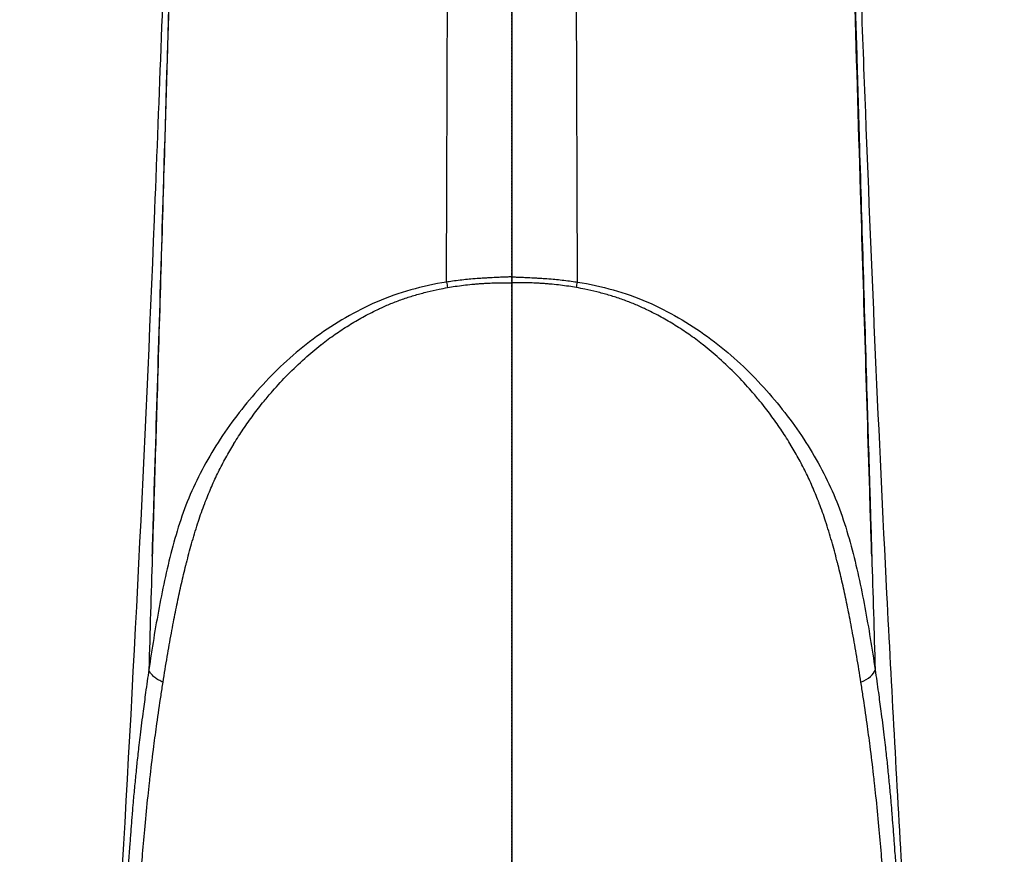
# Model space of a CAD drawing. Header units: millimetres. Extents: x 0 to 7374, y 0 to 4200.
# Tile 591 of 656: x 3827 to 3979, y 2440 to 2569. Entities that reach past the tile are written whole.
import ezdxf

# ---------------------------------------------------------------- set-up
doc = ezdxf.new("R2010")
doc.units = ezdxf.units.MM
doc.header["$LTSCALE"] = 0.2
doc.linetypes.add('CENTER2', pattern=[1.125, 0.75, -0.125, 0.125, -0.125])
doc.layers.add('02_Center Line', color=1, linetype='CENTER2')

# ---------------------------------------------------------------- blocks, each defined once
blk = doc.blocks.new('A$Cccaa745f')
for p, q in [((0, 1771.28), (0, 1621.8)), ((0, 1621.8), (0, 1620.91)), ((-55.54, 1578.66), (-55.53, 1578.66))]:
    blk.add_line(p, q)
for centre, major_axis, ratio, start_param, end_param in [((-9.6, 1620.98), (-0.87, 5.13), 0.095386, 1.551376, 1.716397), ((9.6, 1620.98), (0.87, 5.13), 0.095386, 4.566788, 4.731809), ((45.71, 1578.26), (10, 0.41), 0.003619, 6.092773, 6.09783), ((50.97, 1560.98), (5.15, 0.73), 0.48118, 5.241245, 6.058706)]:
    blk.add_ellipse(centre, major_axis=major_axis, ratio=ratio, start_param=start_param, end_param=end_param)
for points, knots in [([(-10.11, 1621), (-10.07, 1633.35), (-10.03, 1645.72), (-9.98, 1659.24), (-9.98, 1660.41), (-9.97, 1663.08), (-9.97, 1664.58), (-9.93, 1674.78), (-9.91, 1683.48), (-9.87, 1693.83), (-9.87, 1695.46), (-9.86, 1697.86), (-9.86, 1698.62), (-9.84, 1705.33), (-9.82, 1711.29), (-9.78, 1721.73), (-9.77, 1726.2), (-9.75, 1731.8), (-9.75, 1732.93), (-9.74, 1735.27), (-9.74, 1736.47), (-9.7, 1748.24), (-9.67, 1758.79), (-9.63, 1769.35)], [0.002888, 0.002888, 0.002888, 0.002888, 0.25, 0.25, 0.2734375, 0.2734375, 0.3034064, 0.3034064, 0.4775548, 0.4775548, 0.5102076, 0.5102076, 0.5253878, 0.5253878, 0.6440409, 0.6440409, 0.7330307, 0.7330307, 0.7554785, 0.7554785, 0.7795178, 0.7795178, 0.9897013, 0.9897013, 0.9897013, 0.9897013]), ([(10.11, 1621), (10.07, 1633.35), (10.03, 1645.72), (9.98, 1659.24), (9.98, 1660.41), (9.97, 1663.08), (9.97, 1664.58), (9.93, 1674.78), (9.91, 1683.48), (9.87, 1693.83), (9.87, 1695.46), (9.86, 1697.86), (9.86, 1698.62), (9.84, 1705.33), (9.82, 1711.29), (9.78, 1721.73), (9.77, 1726.2), (9.75, 1731.8), (9.75, 1732.93), (9.74, 1735.27), (9.74, 1736.47), (9.7, 1748.24), (9.67, 1758.79), (9.63, 1769.35)], [0.002888, 0.002888, 0.002888, 0.002888, 0.25, 0.25, 0.2734375, 0.2734375, 0.3034064, 0.3034064, 0.4775548, 0.4775548, 0.5102076, 0.5102076, 0.5253878, 0.5253878, 0.6440409, 0.6440409, 0.7330307, 0.7330307, 0.7554785, 0.7554785, 0.7795178, 0.7795178, 0.9897013, 0.9897013, 0.9897013, 0.9897013]), ([(-51.78, 1704.33), (-52.26, 1688.24), (-52.74, 1672.15), (-53.35, 1651.39), (-53.49, 1646.71), (-54.02, 1629.19), (-54.4, 1616.35), (-54.93, 1598.62), (-55.08, 1593.72), (-55.33, 1585.44), (-55.44, 1582.05), (-55.54, 1578.66)], [0, 0, 0, 0, 0.384021, 0.384021, 0.495752, 0.495752, 0.80223, 0.80223, 0.919123, 0.919123, 1, 1, 1, 1]), ([(-55.53, 1578.66), (-55.43, 1582.05), (-55.32, 1585.44), (-55.22, 1588.83), (-54.74, 1604.25), (-54.28, 1619.68), (-53.81, 1635.11), (-53.16, 1656.63), (-52.52, 1678.15), (-51.88, 1699.67), (-51.83, 1701.33), (-51.78, 1702.98), (-51.73, 1704.64)], [0, 0, 0, 0, 0.080676, 0.080676, 0.080676, 0.448088, 0.448088, 0.448088, 0.960584, 0.960584, 0.960584, 1, 1, 1, 1]), ([(55.53, 1578.66), (55.43, 1582.05), (55.32, 1585.44), (55.22, 1588.83), (54.74, 1604.25), (54.28, 1619.68), (53.81, 1635.11), (53.16, 1656.63), (52.52, 1678.15), (51.88, 1699.67), (51.83, 1701.33), (51.78, 1702.98), (51.73, 1704.64)], [0, 0, 0, 0, 0.080676, 0.080676, 0.080676, 0.448088, 0.448088, 0.448088, 0.960584, 0.960584, 0.960584, 1, 1, 1, 1]), ([(51.78, 1704.33), (52.26, 1688.24), (52.74, 1672.15), (53.35, 1651.39), (53.49, 1646.71), (54.02, 1629.19), (54.4, 1616.35), (54.93, 1598.62), (55.08, 1593.72), (55.33, 1585.44), (55.44, 1582.05), (55.54, 1578.66)], [0, 0, 0, 0, 0.384021, 0.384021, 0.495752, 0.495752, 0.80223, 0.80223, 0.919123, 0.919123, 1, 1, 1, 1]), ([(-67, 1428.26), (-64.57, 1460.24), (-62.41, 1492.24), (-58.41, 1559.72), (-56.62, 1595.39), (-54.5, 1647.78), (-53.82, 1666.24), (-53.17, 1684.21)], [0, 0, 0, 0, 10.000308, 10.000308, 21.080212, 21.080212, 26.484297, 26.484297, 26.484297, 26.484297]), ([(53.17, 1684.21), (53.62, 1671.85), (54.08, 1659.4), (55.52, 1621.81), (56.58, 1597.59), (58.57, 1558.39), (59.36, 1543.96), (62.17, 1495.75), (64.44, 1462), (67, 1428.26)], [0, 0, 0, 0, 3.71542, 3.71542, 11.436189, 11.436189, 15.944812, 15.944812, 26.494367, 26.494367, 26.494367, 26.494367]), ([(-10.11, 1621), (-13.84, 1620.41), (-17.47, 1619.41), (-24.21, 1616.49), (-27.3, 1614.67), (-33.06, 1610.49), (-35.66, 1608.16), (-40.34, 1603.19), (-42.45, 1600.57), (-46.22, 1595.04), (-47.86, 1592.2), (-50.51, 1586.38), (-51.51, 1583.35), (-53.19, 1577.13), (-53.87, 1573.95), (-55.07, 1567.57), (-55.59, 1564.38), (-56.06, 1561.14)], [0, 0, 0, 0, 0.125, 0.125, 0.25, 0.25, 0.375, 0.375, 0.5, 0.5, 0.625, 0.625, 0.75, 0.75, 0.875, 0.875, 0.9999765, 0.9999765, 0.9999765, 0.9999765]), ([(0, 1621.8), (-0.22, 1621.8), (-0.43, 1621.79), (-0.95, 1621.78), (-1.24, 1621.77), (-1.85, 1621.74), (-2.16, 1621.72), (-2.86, 1621.69), (-3.24, 1621.67), (-3.83, 1621.64), (-4.03, 1621.62), (-4.5, 1621.59), (-4.76, 1621.58), (-5.04, 1621.56), (-5.06, 1621.56), (-5.5, 1621.52), (-5.92, 1621.49), (-6.71, 1621.42), (-7.08, 1621.39), (-7.83, 1621.31), (-8.22, 1621.26), (-8.98, 1621.16), (-9.34, 1621.11), (-9.84, 1621.04), (-9.97, 1621.02), (-10.11, 1621)], [0, 0, 0, 0, 0.0640682, 0.0640682, 0.1513572, 0.1513572, 0.2436064, 0.2436064, 0.35705, 0.35705, 0.4177177, 0.4177177, 0.4951543, 0.4951543, 0.5, 0.5, 0.625, 0.625, 0.734727, 0.734727, 0.8507929, 0.8507929, 0.9594342, 0.9594342, 0.9999986, 0.9999986, 0.9999986, 0.9999986]), ([(-9.96, 1620.15), (-9.56, 1620.22), (-9.16, 1620.29), (-8.76, 1620.35), (-8.33, 1620.41), (-7.91, 1620.47), (-7.48, 1620.52), (-7.06, 1620.57), (-6.64, 1620.62), (-6.21, 1620.66), (-6.06, 1620.67), (-5.9, 1620.69), (-5.75, 1620.7), (-5.5, 1620.72), (-5.25, 1620.74), (-5, 1620.76), (-4.99, 1620.76), (-4.98, 1620.76), (-4.96, 1620.76), (-4.7, 1620.78), (-4.43, 1620.8), (-4.17, 1620.81), (-3.89, 1620.83), (-3.62, 1620.84), (-3.35, 1620.85), (-3.06, 1620.87), (-2.77, 1620.88), (-2.49, 1620.88), (-2.47, 1620.88), (-2.45, 1620.88), (-2.43, 1620.88), (-2.29, 1620.89), (-2.16, 1620.89), (-2.02, 1620.89), (-1.96, 1620.89), (-1.89, 1620.9), (-1.83, 1620.9), (-1.64, 1620.9), (-1.46, 1620.9), (-1.27, 1620.9), (-1.14, 1620.91), (-1.01, 1620.91), (-0.88, 1620.91), (-0.84, 1620.91), (-0.79, 1620.91), (-0.75, 1620.91), (-0.6, 1620.91), (-0.46, 1620.91), (-0.31, 1620.91), (-0.3, 1620.91), (-0.28, 1620.91), (-0.26, 1620.91), (-0.21, 1620.91), (-0.15, 1620.91), (-0.1, 1620.91), (-0.07, 1620.91), (-0.03, 1620.91), (0, 1620.91)], [0, 0, 0, 0, 0.1220731, 0.1220731, 0.1220731, 0.2507002, 0.2507002, 0.2507002, 0.3786738, 0.3786738, 0.3786738, 0.4253666, 0.4253666, 0.4253666, 0.5, 0.5, 0.5, 0.5041403, 0.5041403, 0.5041403, 0.5841398, 0.5841398, 0.5841398, 0.6667199, 0.6667199, 0.6667199, 0.7534177, 0.7534177, 0.7534177, 0.7589971, 0.7589971, 0.7589971, 0.799828, 0.799828, 0.799828, 0.8192478, 0.8192478, 0.8192478, 0.8741361, 0.8741361, 0.8741361, 0.9123382, 0.9123382, 0.9123382, 0.9258233, 0.9258233, 0.9258233, 0.9688266, 0.9688266, 0.9688266, 0.974051, 0.974051, 0.974051, 0.989657, 0.989657, 0.989657, 1, 1, 1, 1]), ([(0, 1621.8), (0.22, 1621.8), (0.43, 1621.79), (0.95, 1621.78), (1.24, 1621.77), (1.85, 1621.74), (2.16, 1621.72), (2.86, 1621.69), (3.24, 1621.67), (3.83, 1621.64), (4.03, 1621.62), (4.5, 1621.59), (4.76, 1621.58), (5.04, 1621.56), (5.06, 1621.56), (5.5, 1621.52), (5.92, 1621.49), (6.71, 1621.42), (7.08, 1621.39), (7.83, 1621.31), (8.22, 1621.26), (8.98, 1621.16), (9.34, 1621.11), (9.84, 1621.04), (9.97, 1621.02), (10.11, 1621)], [0, 0, 0, 0, 0.0640682, 0.0640682, 0.1513572, 0.1513572, 0.2436064, 0.2436064, 0.35705, 0.35705, 0.4177178, 0.4177178, 0.4951543, 0.4951543, 0.5, 0.5, 0.625, 0.625, 0.734727, 0.734727, 0.850793, 0.850793, 0.9594342, 0.9594342, 0.9999986, 0.9999986, 0.9999986, 0.9999986]), ([(0, 1620.91), (0, 1620.72), (0, 1620.52), (0, 1620.33), (0, 1619.95), (0, 1619.56), (0, 1619.17), (0, 1618.79), (0, 1618.4), (0, 1618.02), (0, 1617.46), (0, 1616.89), (0, 1616.27), (0, 1614.81), (0, 1613.13), (0, 1611.23), (0, 1608.4), (0, 1605.06), (0, 1601.18), (0, 1598.91), (0, 1596.45), (0, 1593.8), (0, 1592.95), (0, 1592.08), (0, 1591.21), (0, 1589.56), (0, 1587.92), (0, 1586.27), (0, 1584.63), (0, 1582.98), (0, 1581.34), (0, 1578.07), (0, 1574.8), (0, 1571.53), (0, 1568.29), (0, 1565.04), (0, 1561.8), (0, 1558.57), (0, 1555.35), (0, 1552.13), (0, 1548.92), (0, 1545.72), (0, 1542.52), (0, 1539.33), (0, 1536.14), (0, 1532.97), (0, 1529.79), (0, 1526.62), (0, 1523.46), (0, 1517.1), (0, 1510.79), (0, 1504.55), (0, 1501.4), (0, 1498.26), (0, 1495.15), (0, 1492), (0, 1488.86), (0, 1485.76), (0, 1482.6), (0, 1479.48), (0, 1476.38), (0, 1473.22), (0, 1470.09), (0, 1466.99), (0, 1465.41), (0, 1463.85), (0, 1462.3), (0, 1460.73), (0, 1459.17), (0, 1457.62), (0, 1454.42), (0, 1451.29), (0, 1448.23), (0, 1445.02), (0, 1441.89), (0, 1438.83), (0, 1437.24), (0, 1435.67), (0, 1434.12), (0, 1432.52), (0, 1430.95), (0, 1429.39), (0, 1426.16), (0, 1423.01), (0, 1419.94), (0, 1416.68), (0, 1413.52), (0, 1410.44), (0, 1403.65), (0, 1397.29), (0, 1391.29), (0, 1387.47), (0, 1383.72), (0, 1379.99), (0, 1370.55), (0, 1361.32), (0, 1351.91), (0, 1350.39), (0, 1348.87), (0, 1347.34), (0, 1345.73), (0, 1344.2), (0, 1342.79), (0, 1342.44), (0, 1342.11), (0, 1341.78), (0, 1337.45), (0, 1334.17), (0, 1331.55), (0, 1329.79), (0, 1328.38), (0, 1326.9), (0, 1321.6), (0, 1316.3), (0, 1311)], [0.000001, 0.000001, 0.000001, 0.000001, 0.058662, 0.058662, 0.058662, 0.17623, 0.17623, 0.17623, 0.293798, 0.293798, 0.293798, 0.462735, 0.462735, 0.462735, 0.858155, 0.858155, 0.858155, 1.445063, 1.445063, 1.445063, 1.788243, 1.788243, 1.788243, 1.898327, 1.898327, 1.898327, 2.106049, 2.106049, 2.106049, 2.313138, 2.313138, 2.313138, 2.723916, 2.723916, 2.723916, 3.131132, 3.131132, 3.131132, 3.53574, 3.53574, 3.53574, 3.938686, 3.938686, 3.938686, 4.340925, 4.340925, 4.340925, 4.743433, 4.743433, 4.743433, 5.553652, 5.553652, 5.553652, 5.963056, 5.963056, 5.963056, 6.377532, 6.377532, 6.377532, 6.798236, 6.798236, 6.798236, 7.226817, 7.226817, 7.226817, 7.445357, 7.445357, 7.445357, 7.668264, 7.668264, 7.668264, 8.129997, 8.129997, 8.129997, 8.614362, 8.614362, 8.614362, 8.865842, 8.865842, 8.865842, 9.124296, 9.124296, 9.124296, 9.662363, 9.662363, 9.662363, 10.233274, 10.233274, 10.233274, 11.492466, 11.492466, 11.492466, 12.29356, 12.29356, 12.29356, 14.31907, 14.31907, 14.31907, 14.646408, 14.646408, 14.646408, 14.990908, 14.990908, 14.990908, 15.074748, 15.074748, 15.074748, 16.1729, 16.1729, 16.1729, 16.91023, 16.91023, 16.91023, 19.555602, 19.555602, 19.555602, 19.555602]), ([(9.96, 1620.15), (9.56, 1620.22), (9.16, 1620.29), (8.76, 1620.35), (8.33, 1620.41), (7.91, 1620.47), (7.48, 1620.52), (7.06, 1620.57), (6.64, 1620.62), (6.21, 1620.66), (6.06, 1620.67), (5.9, 1620.69), (5.75, 1620.7), (5.5, 1620.72), (5.25, 1620.74), (5, 1620.76), (4.99, 1620.76), (4.98, 1620.76), (4.96, 1620.76), (4.7, 1620.78), (4.43, 1620.8), (4.17, 1620.81), (3.89, 1620.83), (3.62, 1620.84), (3.35, 1620.85), (3.06, 1620.87), (2.77, 1620.88), (2.49, 1620.88), (2.47, 1620.88), (2.45, 1620.88), (2.43, 1620.88), (2.29, 1620.89), (2.16, 1620.89), (2.02, 1620.89), (1.96, 1620.89), (1.89, 1620.9), (1.83, 1620.9), (1.64, 1620.9), (1.46, 1620.9), (1.27, 1620.9), (1.14, 1620.91), (1.01, 1620.91), (0.88, 1620.91), (0.84, 1620.91), (0.79, 1620.91), (0.75, 1620.91), (0.6, 1620.91), (0.46, 1620.91), (0.31, 1620.91), (0.3, 1620.91), (0.28, 1620.91), (0.26, 1620.91), (0.21, 1620.91), (0.15, 1620.91), (0.1, 1620.91), (0.07, 1620.91), (0.03, 1620.91), (0, 1620.91)], [0, 0, 0, 0, 0.1220731, 0.1220731, 0.1220731, 0.2507002, 0.2507002, 0.2507002, 0.3786738, 0.3786738, 0.3786738, 0.4253666, 0.4253666, 0.4253666, 0.5, 0.5, 0.5, 0.5041403, 0.5041403, 0.5041403, 0.5841398, 0.5841398, 0.5841398, 0.6667199, 0.6667199, 0.6667199, 0.7534177, 0.7534177, 0.7534177, 0.7589971, 0.7589971, 0.7589971, 0.799828, 0.799828, 0.799828, 0.8192478, 0.8192478, 0.8192478, 0.8741361, 0.8741361, 0.8741361, 0.9123382, 0.9123382, 0.9123382, 0.9258233, 0.9258233, 0.9258233, 0.9688266, 0.9688266, 0.9688266, 0.974051, 0.974051, 0.974051, 0.989657, 0.989657, 0.989657, 1, 1, 1, 1]), ([(10.11, 1621), (13.84, 1620.41), (17.47, 1619.41), (24.21, 1616.49), (27.3, 1614.67), (33.06, 1610.49), (35.66, 1608.16), (40.34, 1603.19), (42.45, 1600.57), (46.22, 1595.04), (47.86, 1592.2), (50.51, 1586.38), (51.51, 1583.35), (53.19, 1577.13), (53.87, 1573.95), (55.07, 1567.57), (55.59, 1564.38), (56.06, 1561.14)], [0, 0, 0, 0, 0.125, 0.125, 0.25, 0.25, 0.375, 0.375, 0.5, 0.5, 0.625, 0.625, 0.75, 0.75, 0.875, 0.875, 0.9999766, 0.9999766, 0.9999766, 0.9999766]), ([(-53.87, 1559.21), (-53.66, 1560.53), (-53.45, 1561.85), (-53.02, 1564.37), (-52.81, 1565.57), (-52.48, 1567.34), (-52.37, 1567.92), (-52.07, 1569.52), (-51.86, 1570.53), (-51.45, 1572.52), (-51.24, 1573.49), (-50.8, 1575.4), (-50.58, 1576.33), (-50.3, 1577.44), (-50.26, 1577.61), (-50.2, 1577.85), (-50.18, 1577.91), (-49.91, 1578.98), (-49.64, 1579.98), (-49.06, 1582.01), (-48.75, 1583.04), (-48.11, 1584.98), (-47.78, 1585.9), (-47.41, 1586.89), (-47.38, 1586.96), (-47.33, 1587.09), (-47.31, 1587.14), (-47, 1587.95), (-46.69, 1588.7), (-46.03, 1590.2), (-45.69, 1590.94), (-44.96, 1592.42), (-44.58, 1593.15), (-43.79, 1594.58), (-43.38, 1595.29), (-42.94, 1596.01), (-42.93, 1596.03), (-42.45, 1596.81), (-41.97, 1597.56), (-40.98, 1599.03), (-40.47, 1599.76), (-39.4, 1601.19), (-38.85, 1601.9), (-37.85, 1603.13), (-37.41, 1603.65), (-36.96, 1604.17), (-36.96, 1604.18), (-36.95, 1604.18), (-36.2, 1605.05), (-35.41, 1605.9), (-33.77, 1607.58), (-32.9, 1608.41), (-31.19, 1609.94), (-30.35, 1610.64), (-29.46, 1611.34), (-29.43, 1611.36), (-28.72, 1611.92), (-28.01, 1612.44), (-26.61, 1613.41), (-25.91, 1613.88), (-24.49, 1614.76), (-23.77, 1615.18), (-22.31, 1615.99), (-21.57, 1616.37), (-20.69, 1616.79), (-20.57, 1616.85), (-20.35, 1616.95), (-20.25, 1617), (-19.6, 1617.3), (-19.04, 1617.54), (-17.89, 1618), (-17.3, 1618.22), (-16.11, 1618.63), (-15.51, 1618.82), (-14.3, 1619.18), (-13.7, 1619.34), (-12.48, 1619.64), (-11.87, 1619.78), (-10.82, 1620), (-10.39, 1620.08), (-9.96, 1620.15)], [0, 0, 0, 0, 0.0524797, 0.0524797, 0.1001553, 0.1001553, 0.1232873, 0.1232873, 0.1638586, 0.1638586, 0.2029455, 0.2029455, 0.2404279, 0.2404279, 0.2474448, 0.2474448, 0.25, 0.25, 0.29051, 0.29051, 0.3321423, 0.3321423, 0.3697745, 0.3697745, 0.3729512, 0.3729512, 0.375, 0.375, 0.406316, 0.406316, 0.4374856, 0.4374856, 0.4686344, 0.4686344, 0.4990035, 0.4990035, 0.5, 0.5, 0.5330316, 0.5330316, 0.5661826, 0.5661826, 0.5995268, 0.5995268, 0.6248484, 0.6248484, 0.625, 0.625, 0.625, 0.6674823, 0.6674823, 0.7109149, 0.7109149, 0.75, 0.75, 0.7512904, 0.7512904, 0.7822178, 0.7822178, 0.8118909, 0.8118909, 0.8412158, 0.8412158, 0.870255, 0.870255, 0.875, 0.875, 0.8787198, 0.8787198, 0.8995658, 0.8995658, 0.9211068, 0.9211068, 0.9426478, 0.9426478, 0.963925, 0.963925, 0.9852509, 0.9852509, 1, 1, 1, 1]), ([(53.87, 1559.21), (53.66, 1560.53), (53.45, 1561.85), (53.02, 1564.37), (52.81, 1565.57), (52.48, 1567.34), (52.37, 1567.92), (52.07, 1569.52), (51.86, 1570.53), (51.45, 1572.52), (51.24, 1573.49), (50.8, 1575.4), (50.58, 1576.33), (50.3, 1577.44), (50.26, 1577.61), (50.2, 1577.85), (50.18, 1577.91), (49.91, 1578.98), (49.64, 1579.98), (49.06, 1582.01), (48.75, 1583.04), (48.11, 1584.98), (47.78, 1585.9), (47.41, 1586.89), (47.38, 1586.96), (47.33, 1587.09), (47.31, 1587.14), (47, 1587.95), (46.69, 1588.7), (46.03, 1590.2), (45.69, 1590.94), (44.96, 1592.42), (44.58, 1593.15), (43.79, 1594.58), (43.38, 1595.29), (42.94, 1596.01), (42.93, 1596.03), (42.45, 1596.81), (41.97, 1597.56), (40.98, 1599.03), (40.47, 1599.76), (39.4, 1601.19), (38.85, 1601.9), (37.85, 1603.13), (37.41, 1603.65), (36.96, 1604.17), (36.96, 1604.18), (36.95, 1604.18), (36.2, 1605.05), (35.41, 1605.9), (33.77, 1607.58), (32.9, 1608.41), (31.19, 1609.94), (30.35, 1610.64), (29.46, 1611.34), (29.43, 1611.36), (28.72, 1611.92), (28.01, 1612.44), (26.61, 1613.41), (25.91, 1613.88), (24.49, 1614.76), (23.77, 1615.18), (22.31, 1615.99), (21.57, 1616.37), (20.69, 1616.79), (20.57, 1616.85), (20.35, 1616.95), (20.25, 1617), (19.6, 1617.3), (19.04, 1617.54), (17.89, 1618), (17.3, 1618.22), (16.11, 1618.63), (15.51, 1618.82), (14.3, 1619.18), (13.7, 1619.34), (12.48, 1619.64), (11.87, 1619.78), (10.82, 1620), (10.39, 1620.08), (9.96, 1620.15)], [0, 0, 0, 0, 0.0524797, 0.0524797, 0.1001553, 0.1001553, 0.1232873, 0.1232873, 0.1638586, 0.1638586, 0.2029455, 0.2029455, 0.2404279, 0.2404279, 0.2474448, 0.2474448, 0.25, 0.25, 0.29051, 0.29051, 0.3321423, 0.3321423, 0.3697745, 0.3697745, 0.3729512, 0.3729512, 0.375, 0.375, 0.406316, 0.406316, 0.4374856, 0.4374856, 0.4686344, 0.4686344, 0.4990035, 0.4990035, 0.5, 0.5, 0.5330316, 0.5330316, 0.5661826, 0.5661826, 0.5995268, 0.5995268, 0.6248484, 0.6248484, 0.625, 0.625, 0.625, 0.6674823, 0.6674823, 0.7109149, 0.7109149, 0.75, 0.75, 0.7512904, 0.7512904, 0.7822178, 0.7822178, 0.8118909, 0.8118909, 0.8412158, 0.8412158, 0.870255, 0.870255, 0.875, 0.875, 0.8787198, 0.8787198, 0.8995658, 0.8995658, 0.9211068, 0.9211068, 0.9426478, 0.9426478, 0.963925, 0.963925, 0.9852509, 0.9852509, 1, 1, 1, 1]), ([(-56.06, 1561.14), (-56.24, 1559.96), (-56.4, 1558.78), (-56.69, 1556.65), (-56.82, 1555.71), (-57.1, 1553.54), (-57.26, 1552.32), (-57.47, 1550.56), (-57.53, 1550.02), (-57.7, 1548.61), (-57.8, 1547.73), (-57.93, 1546.48), (-57.97, 1546.09), (-58.09, 1544.87), (-58.18, 1544.03), (-58.34, 1542.35), (-58.42, 1541.5), (-58.54, 1540.09), (-58.59, 1539.52), (-58.66, 1538.62), (-58.69, 1538.3), (-58.76, 1537.32), (-58.81, 1536.67), (-58.92, 1535.28), (-58.97, 1534.55), (-59.09, 1532.89), (-59.16, 1531.96), (-59.25, 1530.75), (-59.27, 1530.46), (-59.46, 1527.93), (-59.63, 1525.69), (-59.97, 1521.21), (-60.14, 1518.97), (-60.34, 1516.24), (-60.38, 1515.74), (-60.57, 1513.21), (-60.73, 1511.16), (-61.09, 1506.35), (-61.3, 1503.57), (-61.54, 1500.36), (-61.58, 1499.92), (-61.62, 1499.32), (-61.63, 1499.16), (-63.22, 1478.21), (-64.79, 1457.41), (-66.38, 1436.51), (-66.38, 1436.42), (-66.59, 1433.64), (-66.8, 1430.95), (-67, 1428.26)], [0.0000219, 0.0000219, 0.0000219, 0.0000219, 0.0143648, 0.0143648, 0.0258684, 0.0258684, 0.0406589, 0.0406589, 0.047259, 0.047259, 0.0578453, 0.0578453, 0.0625, 0.0625, 0.0726691, 0.0726691, 0.0829358, 0.0829358, 0.089848, 0.089848, 0.09375, 0.09375, 0.1016569, 0.1016569, 0.1104, 0.1104, 0.1215712, 0.1215712, 0.125, 0.125, 0.1519265, 0.1519265, 0.1788769, 0.1788769, 0.1847965, 0.1847965, 0.2093976, 0.2093976, 0.2427531, 0.2427531, 0.2480484, 0.2480484, 0.25, 0.25, 0.5, 0.5, 0.5010438, 0.5010438, 0.5333516, 0.5333516, 0.5333516, 0.5333516]), ([(-53.87, 1559.21), (-53.99, 1559.26), (-54.1, 1559.32), (-54.33, 1559.43), (-54.44, 1559.49), (-54.65, 1559.61), (-54.76, 1559.68), (-54.96, 1559.81), (-55.05, 1559.88), (-55.23, 1560.02), (-55.32, 1560.1), (-55.48, 1560.24), (-55.55, 1560.32), (-55.68, 1560.46), (-55.74, 1560.54), (-55.85, 1560.68), (-55.89, 1560.76), (-55.97, 1560.9), (-56.01, 1560.98), (-56.04, 1561.08), (-56.06, 1561.11), (-56.06, 1561.14)], [0, 0, 0, 0, 0.102244, 0.102244, 0.206767, 0.206767, 0.31444, 0.31444, 0.423524, 0.423524, 0.533165, 0.533165, 0.642328, 0.642328, 0.749184, 0.749184, 0.854284, 0.854284, 0.956645, 0.956645, 1, 1, 1, 1]), ([(56.06, 1561.14), (56.24, 1559.96), (56.4, 1558.78), (56.69, 1556.65), (56.82, 1555.71), (57.1, 1553.54), (57.26, 1552.32), (57.47, 1550.56), (57.53, 1550.02), (57.7, 1548.61), (57.8, 1547.73), (57.93, 1546.48), (57.97, 1546.09), (58.09, 1544.87), (58.18, 1544.03), (58.34, 1542.35), (58.42, 1541.5), (58.54, 1540.09), (58.59, 1539.52), (58.66, 1538.62), (58.69, 1538.3), (58.76, 1537.32), (58.81, 1536.67), (58.92, 1535.28), (58.97, 1534.55), (59.09, 1532.89), (59.16, 1531.96), (59.25, 1530.75), (59.27, 1530.46), (59.46, 1527.93), (59.63, 1525.69), (59.97, 1521.21), (60.14, 1518.97), (60.34, 1516.24), (60.38, 1515.74), (60.57, 1513.21), (60.73, 1511.16), (61.09, 1506.35), (61.3, 1503.57), (61.54, 1500.36), (61.58, 1499.92), (61.62, 1499.32), (61.63, 1499.16), (63.22, 1478.21), (64.79, 1457.41), (66.38, 1436.51), (66.38, 1436.42), (66.59, 1433.64), (66.8, 1430.95), (67, 1428.26)], [0.000022, 0.000022, 0.000022, 0.000022, 0.0143648, 0.0143648, 0.0258684, 0.0258684, 0.0406589, 0.0406589, 0.047259, 0.047259, 0.0578453, 0.0578453, 0.0625, 0.0625, 0.0726691, 0.0726691, 0.0829358, 0.0829358, 0.089848, 0.089848, 0.09375, 0.09375, 0.1016569, 0.1016569, 0.1104, 0.1104, 0.1215712, 0.1215712, 0.125, 0.125, 0.1519265, 0.1519265, 0.1788769, 0.1788769, 0.1847965, 0.1847965, 0.2093976, 0.2093976, 0.2427531, 0.2427531, 0.2480484, 0.2480484, 0.25, 0.25, 0.5, 0.5, 0.5010438, 0.5010438, 0.5333516, 0.5333516, 0.5333516, 0.5333516]), ([(-76, 1311), (-75.96, 1311.52), (-75.92, 1312.04), (-75.84, 1313.22), (-75.79, 1313.88), (-75.68, 1315.36), (-75.61, 1316.17), (-75.54, 1317.11), (-75.53, 1317.24), (-75.49, 1317.82), (-75.45, 1318.28), (-75.36, 1319.38), (-75.31, 1320.02), (-75.22, 1321.22), (-75.17, 1321.78), (-75.12, 1322.42), (-75.11, 1322.51), (-75.07, 1323.05), (-75.03, 1323.5), (-74.96, 1324.37), (-74.93, 1324.78), (-74.86, 1325.62), (-74.83, 1326.05), (-74.71, 1327.49), (-74.63, 1328.5), (-74.47, 1330.47), (-74.4, 1331.43), (-74.3, 1332.6), (-74.29, 1332.81), (-74.19, 1334.01), (-74.11, 1335), (-73.95, 1336.94), (-73.88, 1337.91), (-73.74, 1339.53), (-73.69, 1340.19), (-73.61, 1341.21), (-73.58, 1341.58), (-73.18, 1346.44), (-72.8, 1350.92), (-72.05, 1359.82), (-71.67, 1364.23), (-71.19, 1369.79), (-71.09, 1370.94), (-70.96, 1372.34), (-70.94, 1372.6), (-70.19, 1381.18), (-69.45, 1389.53), (-67.86, 1407.57), (-66.99, 1417.27), (-65.91, 1429.56), (-65.68, 1432.15), (-65.45, 1434.76), (-65.45, 1434.78), (-65.45, 1434.8), (-63.84, 1453.2), (-62.25, 1471.61), (-60.48, 1492.35), (-60.28, 1494.65), (-60.07, 1497.17), (-60.05, 1497.37), (-59.74, 1501.06), (-59.44, 1504.54), (-58.99, 1509.78), (-58.84, 1511.54), (-58.48, 1515.77), (-58.27, 1518.23), (-57.86, 1522.9), (-57.67, 1525.11), (-57.46, 1527.57), (-57.44, 1527.81), (-57.39, 1528.38), (-57.36, 1528.71), (-57.23, 1530.25), (-57.13, 1531.48), (-56.9, 1534.12), (-56.78, 1535.54), (-56.51, 1538.52), (-56.35, 1540.07), (-56.12, 1542.31), (-56.04, 1542.98), (-55.92, 1544.07), (-55.87, 1544.49), (-55.66, 1546.37), (-55.48, 1547.84), (-55.13, 1550.48), (-54.98, 1551.65), (-54.61, 1554.27), (-54.4, 1555.72), (-54.08, 1557.85), (-53.97, 1558.53), (-53.87, 1559.21)], [0.0000047, 0.0000047, 0.0000047, 0.0000047, 0.0062799, 0.0062799, 0.0142877, 0.0142877, 0.0241803, 0.0241803, 0.0256928, 0.0256928, 0.03125, 0.03125, 0.0390625, 0.0390625, 0.0457983, 0.0457983, 0.046875, 0.046875, 0.0523366, 0.0523366, 0.057336, 0.057336, 0.0625, 0.0625, 0.0747385, 0.0747385, 0.0863043, 0.0863043, 0.088919, 0.088919, 0.1008534, 0.1008534, 0.1125322, 0.1125322, 0.1205194, 0.1205194, 0.125, 0.125, 0.1794494, 0.1794494, 0.2329861, 0.2329861, 0.2469486, 0.2469486, 0.25, 0.25, 0.3511573, 0.3511573, 0.4684806, 0.4684806, 0.4997368, 0.4997368, 0.5, 0.5, 0.5, 0.7221918, 0.7221918, 0.75, 0.75, 0.7525011, 0.7525011, 0.7944175, 0.7944175, 0.8156637, 0.8156637, 0.8453319, 0.8453319, 0.8720544, 0.8720544, 0.875, 0.875, 0.8789068, 0.8789068, 0.8936376, 0.8936376, 0.9106646, 0.9106646, 0.9293844, 0.9293844, 0.9375, 0.9375, 0.9424869, 0.9424869, 0.9601807, 0.9601807, 0.9742688, 0.9742688, 0.991784, 0.991784, 1, 1, 1, 1]), ([(76, 1311), (75.96, 1311.52), (75.92, 1312.04), (75.84, 1313.22), (75.79, 1313.88), (75.68, 1315.36), (75.61, 1316.17), (75.54, 1317.11), (75.53, 1317.24), (75.49, 1317.82), (75.45, 1318.28), (75.36, 1319.38), (75.31, 1320.02), (75.22, 1321.22), (75.17, 1321.78), (75.12, 1322.42), (75.11, 1322.51), (75.07, 1323.05), (75.03, 1323.5), (74.96, 1324.37), (74.93, 1324.78), (74.86, 1325.62), (74.83, 1326.05), (74.71, 1327.49), (74.63, 1328.5), (74.47, 1330.47), (74.4, 1331.43), (74.3, 1332.6), (74.29, 1332.81), (74.19, 1334.01), (74.11, 1335), (73.95, 1336.94), (73.88, 1337.91), (73.74, 1339.53), (73.69, 1340.19), (73.61, 1341.21), (73.58, 1341.58), (73.18, 1346.44), (72.8, 1350.92), (72.05, 1359.82), (71.67, 1364.23), (71.19, 1369.79), (71.09, 1370.94), (70.96, 1372.34), (70.94, 1372.6), (70.19, 1381.18), (69.45, 1389.53), (67.86, 1407.57), (66.99, 1417.27), (65.91, 1429.56), (65.68, 1432.15), (65.45, 1434.76), (65.45, 1434.78), (65.45, 1434.8), (63.84, 1453.2), (62.25, 1471.61), (60.48, 1492.35), (60.28, 1494.65), (60.07, 1497.17), (60.05, 1497.37), (59.74, 1501.06), (59.44, 1504.54), (58.99, 1509.78), (58.84, 1511.54), (58.48, 1515.77), (58.27, 1518.23), (57.86, 1522.9), (57.67, 1525.11), (57.46, 1527.57), (57.44, 1527.81), (57.39, 1528.38), (57.36, 1528.71), (57.23, 1530.25), (57.13, 1531.48), (56.9, 1534.12), (56.78, 1535.54), (56.51, 1538.52), (56.35, 1540.07), (56.12, 1542.31), (56.04, 1542.98), (55.92, 1544.07), (55.87, 1544.49), (55.66, 1546.37), (55.48, 1547.84), (55.13, 1550.48), (54.98, 1551.65), (54.61, 1554.27), (54.4, 1555.72), (54.08, 1557.85), (53.97, 1558.53), (53.87, 1559.21)], [0.0000015, 0.0000015, 0.0000015, 0.0000015, 0.0062799, 0.0062799, 0.0142877, 0.0142877, 0.0241803, 0.0241803, 0.0256928, 0.0256928, 0.03125, 0.03125, 0.0390625, 0.0390625, 0.0457983, 0.0457983, 0.046875, 0.046875, 0.0523366, 0.0523366, 0.057336, 0.057336, 0.0625, 0.0625, 0.0747385, 0.0747385, 0.0863043, 0.0863043, 0.088919, 0.088919, 0.1008534, 0.1008534, 0.1125322, 0.1125322, 0.1205194, 0.1205194, 0.125, 0.125, 0.1794494, 0.1794494, 0.2329861, 0.2329861, 0.2469486, 0.2469486, 0.25, 0.25, 0.3511573, 0.3511573, 0.4684805, 0.4684805, 0.4997368, 0.4997368, 0.5, 0.5, 0.5, 0.7221917, 0.7221917, 0.75, 0.75, 0.7525011, 0.7525011, 0.7944175, 0.7944175, 0.8156637, 0.8156637, 0.8453319, 0.8453319, 0.8720544, 0.8720544, 0.875, 0.875, 0.8789068, 0.8789068, 0.8936376, 0.8936376, 0.9106646, 0.9106646, 0.9293844, 0.9293844, 0.9375, 0.9375, 0.9424869, 0.9424869, 0.9601807, 0.9601807, 0.9742688, 0.9742688, 0.991784, 0.991784, 1, 1, 1, 1])]:
    blk.add_open_spline(points, degree=3, knots=knots)
for points in [[(-55.53, 1578.66), (-55.71, 1572.82), (-55.89, 1566.98), (-56.06, 1561.14)], [(55.53, 1578.66), (55.71, 1572.82), (55.89, 1566.98), (56.06, 1561.14)]]:
    blk.add_open_spline(points, degree=3)
at = {"layer": '02_Center Line'}
blk.add_line((0, -20), (0, 2161), dxfattribs=at)

msp = doc.modelspace()

# ---------------------------------------------------------------- block references
msp.add_blockref('A$Cccaa745f', (3903.328, 907.397))

doc.saveas('drawing.dxf')
